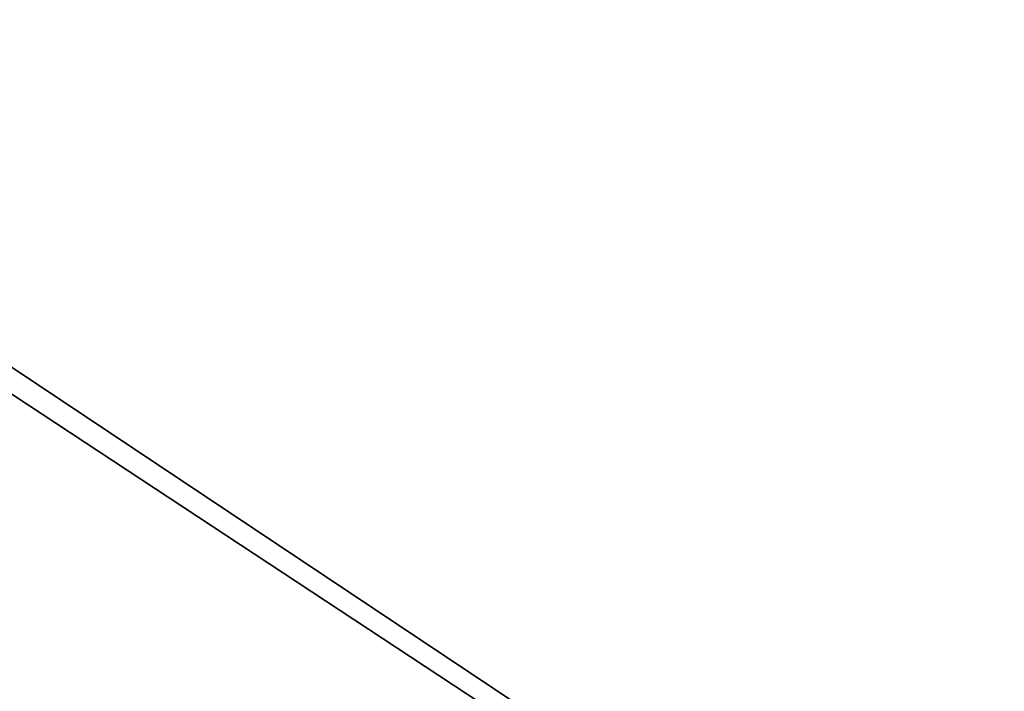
# Model space of a CAD drawing. Header units: inches. Extents: x -35 to 294, y -42 to 136.
# Tile 373 of 656: x 253 to 266, y 69 to 78. Entities that reach past the tile are written whole.
import ezdxf

# ---------------------------------------------------------------- set-up
doc = ezdxf.new("R2010")
doc.units = ezdxf.units.IN
doc.header["$MEASUREMENT"] = 0
doc.layers.get('0').update_dxf_attribs({"true_color": 0x565656})
doc.layers.add('CET Default', color=7, linetype='Continuous')
doc.layers.add('RUG', color=7, linetype='Continuous', true_color=0xa9a196)

# ---------------------------------------------------------------- blocks, each defined once
blk = doc.blocks.new('*C27')
at = {"linetype": 'Continuous'}
mesh = blk.add_polyface(dxfattribs=at)
corners = [(-33.122, -51.657), (34.261, -51.657), (34.261, 50.607), (-33.122, 50.607)]
mesh.append_faces([[corners[k] for k in face] for face in [(0, 2, 3, 0)]], dxfattribs={"vtx0": -1, "vtx3": -1})
mesh.append_faces([[corners[k] for k in face] for face in [(0, 1, 2, 0)]], dxfattribs={"vtx2": -1})
blk = doc.blocks.new('*C15')
at = {"layer": 'RUG', "linetype": 'Continuous'}
mesh = blk.add_polyface(dxfattribs=at)
corners = [(36.986, 53.273), (-35.014, 53.273), (-35.014, 53.273, 0.12), (36.986, 53.273, 0.12), (-35.014, -54.727), (-35.014, -54.727, 0.12), (36.986, -54.727), (36.986, -54.727, 0.12)]
mesh.append_faces([[corners[k] for k in face] for face in [(0, 2, 3, 0), (1, 5, 2, 1), (4, 0, 6, 4), (5, 3, 2, 5), (4, 7, 5, 4), (6, 3, 7, 6)]], dxfattribs={"vtx0": -1, "vtx3": -1})
mesh.append_faces([[corners[k] for k in face] for face in [(0, 1, 2, 0), (1, 4, 5, 1), (4, 1, 0, 4), (5, 7, 3, 5), (4, 6, 7, 4), (6, 0, 3, 6)]], dxfattribs={"vtx2": -1})
blk = doc.blocks.new('*C25')
at = {"layer": 'CET Default', "linetype": 'Continuous', "rotation": 89.99999999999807}
for name in ['*C15', '*C27']:
    blk.add_blockref(name, (226.703, 89.284, 0), dxfattribs=at)

msp = doc.modelspace()

# ---------------------------------------------------------------- block references
at = {"layer": 'CET Default', "linetype": 'Continuous'}
msp.add_blockref('*C25', (0, 0), dxfattribs=at)

doc.saveas('drawing.dxf')
